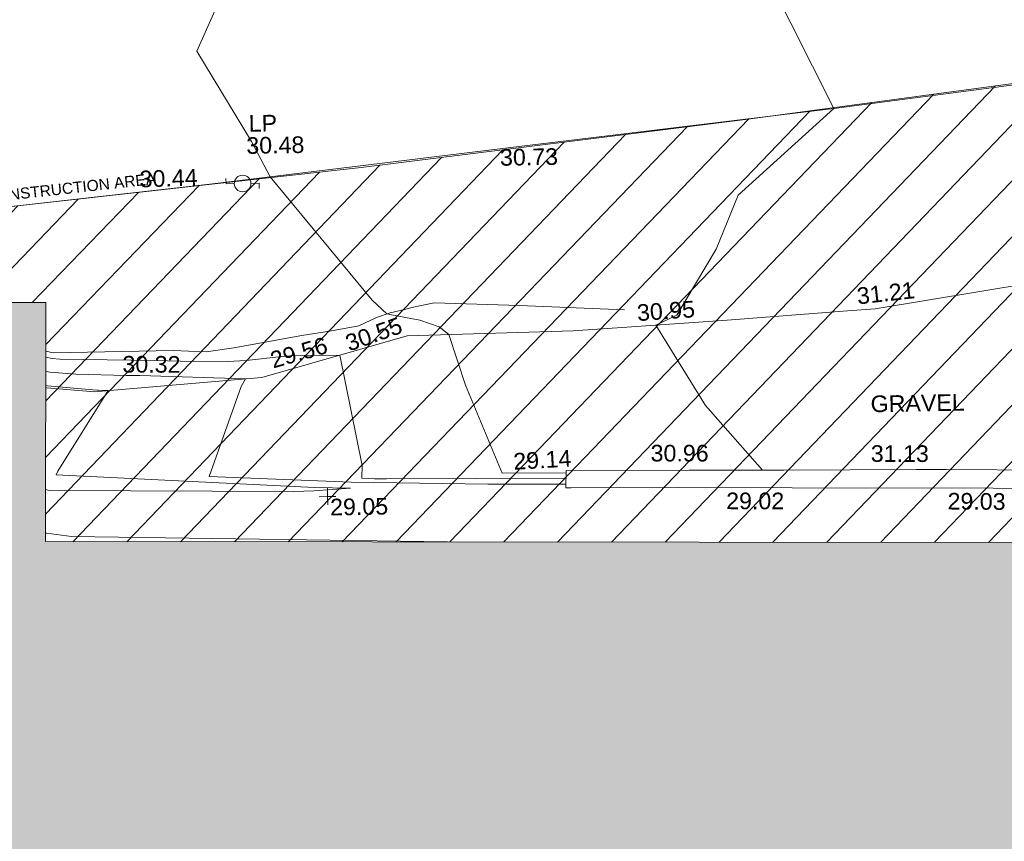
# Model space of a CAD drawing. Header units: millimetres. Extents: x -287732 to 520720, y -103372 to 287754.
# Tile 282 of 380: x 58205 to 80437, y 157962 to 176501. Entities that reach past the tile are written whole.
import ezdxf

# ---------------------------------------------------------------- set-up
doc = ezdxf.new("R2010")
doc.units = ezdxf.units.MM
for name, pattern in [('IMPORT-HIDDEN2 _3_', [4762.5, 3175, -1587.5]), ('IMPORT-UG_DRAINAGE_UNIDENTIFIED_QLB2 _2_', [2700, 1500, -300.0000000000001, 0, -250, 150, -300.0000000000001, 0, -200]), ('IMPORT-UG_ELEC_STREET LIGHTING_QLB2 _2_', [2700, 1500, -300.0000000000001, 0, -250, 150, -300.0000000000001, 0, -200])]:
    doc.linetypes.add(name, pattern=pattern)
for name, color, linetype, lineweight, true_color in [('00_TOPO_FENCE', 7, 'Continuous', 9, 0x3f7f4f), ('00_TOPO_FURN_LAMP_POST', 7, 'Continuous', 9, 0x666666), ('00_UAV_FENCE', 7, 'Continuous', 9, 0x264c2f), ('00_UAV_LEVEL_SPOT', 7, 'Continuous', 9, 0x666666), ('00_UAV_SLOPE_BOTTOM', 30, 'Continuous', 9, 0xff7f00), ('00_UAV_SLOPE_TOP', 40, 'Continuous', 9, 0xffbf00), ('00_UAV_WALL', 7, 'Continuous', 9, 0x7c00a5), ('01_DTM_CONTOUR_MJR', 7, 'Continuous', 9, 0x7f3f00), ('01_DTM_CONTOUR_MNR', 7, 'Continuous', 9, 0xa5a552), ('12333-PUM-2D-U-0001-C01 - Rev2_REVIT IMPORT_dwg', 7, 'Continuous', 9, 0x767676), ('A_RHA_Line', 7, 'Continuous', 9, 0x00a600), ('PUM-CHAMBER EXTENTS', 6, 'IMPORT-HIDDEN2 _3_', 9, 0xff00ff), ('PUM-UNABLE TO SURVEY', 190, 'Continuous', 9, 0x7f00ff), ('PUM-UNIDENTIFIED-QLB2', 150, 'IMPORT-UG_DRAINAGE_UNIDENTIFIED_QLB2 _2_', 9, 0x007fff)]:
    doc.layers.add(name, color=color, linetype=linetype, lineweight=lineweight, true_color=true_color)
doc.layers.add('00_UAV_SURVEY_TEXT', color=7, linetype='Continuous', lineweight=9)
doc.layers.add('A_RHA_Detail', color=7, linetype='Continuous', lineweight=9)
doc.styles.add('Arial_1', font='arial.ttf', dxfattribs={"height": 250})
doc.styles.add('Swis721 Lt BT_2', font='swissl.ttf', dxfattribs={"height": 375})

# ---------------------------------------------------------------- blocks, each defined once
blk = doc.blocks.new('12333-PUM-2D-U-0001-C01 - Rev2_REVIT IMPORT_dwg_MSL_Lamp_Post_SYM-2077199-Site Location Plan Proposed')
at = {"layer": '00_TOPO_FURN_LAMP_POST', "color": 254, "true_color": 0xcccccc, "flags": 128}
for points in [[(-500.1060478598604, 0), (-1000.212095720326, 0), (-1000.212095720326, 316.7338303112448)], [(500.1060478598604, 0), (1000.21209571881, 0), (1000.21209571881, -316.7338303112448)]]:
    blk.add_lwpolyline(points, dxfattribs=at)
at = {"layer": '00_TOPO_FURN_LAMP_POST', "color": 254, "true_color": 0xcccccc}
blk.add_circle((0, 0), 500.1060478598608, dxfattribs=at)
blk = doc.blocks.new('12333-PUM-2D-U-0001-C01 - Rev2_REVIT IMPORT_dwg_UAV-2077255-Site Location Plan Proposed')
at = {"layer": '00_UAV_LEVEL_SPOT', "color": 254, "true_color": 0xcccccc, "flags": 128}
for points in [[(0, -500.0000000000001), (0, 0), (-500.0000000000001, 0)], [(500.0000000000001, 0), (0, 0), (0, 500.0000000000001)]]:
    blk.add_lwpolyline(points, dxfattribs=at)
blk = doc.blocks.new('12333-PUM-2D-U-0001-C01 - Rev2_REVIT IMPORT_dwg_MGS62954_T2_Galway_ITM_3d_Rev1-2077680-Site Location Plan Proposed')
at = {"layer": '00_TOPO_FENCE', "color": 254, "true_color": 0xcccccc, "flags": 128}
blk.add_lwpolyline([(533917210.8499774, 725719413.5790299), (533920897.2640228, 725722460.6173444), (533924975.9873791, 725723213.0356815), (533932823.7300687, 725724684.2544779), (533936834.055387, 725725447.237831), (533940594.3079119, 725725466.5095569), (533946282.1384676, 725725466.6874782), (533949005.3609898, 725725595.4479479), (533953007.702599, 725725884.8935101), (533956868.8166245, 725726174.3537374), (533962564.0963076, 725726634.5533946), (533967466.2553149, 725727097.478056), (533974024.9029548, 725727775.8969332), (533981580.335156, 725728558.1503834), (533988359.9939132, 725729322.6214049), (533990621.588184, 725729601.8056607), (533993695.2178851, 725730037.3716668), (533996392.6667585, 725727018.971834)], dxfattribs=at)
at = {"layer": '00_UAV_FENCE', "color": 254, "true_color": 0xcccccc, "flags": 128}
blk.add_lwpolyline([(533971859.1220001, 725723597.3755001), (533975612.1220002, 725723642.3755001), (533976823.1746137, 725723704.3201454), (533979092.1220001, 725723820.3755001), (533981807.3580877, 725723984.2959094), (533982438.1220002, 725724022.3755002), (533985943.1220002, 725724539.3755001), (533986665.2197314, 725724929.8094152), (533989113.122, 725726253.3755002), (533991259.0335968, 725726809.2712353), (533992456.1220001, 725727119.3755001), (533994292.122, 725726287.3755003), (533995488.918522, 725725019.9363321), (533996901.1220001, 725723524.3755001), (533997338.0374556, 725720622.6798762), (533997413.4570001, 725720121.7945001), (533997560.4570001, 725716590.7945), (533997627.6195897, 725715634.9365263), (533997810.4570001, 725713032.7945), (533997680.3679177, 725710645.6953809)], dxfattribs=at)
at = {"layer": '00_UAV_SLOPE_BOTTOM', "color": 254, "true_color": 0xcccccc, "flags": 128}
blk.add_lwpolyline([(533963678.5647601, 725722572.6532314), (533963706.5020002, 725722564.473), (533964781.5020002, 725722458.4730002), (533968559.5020003, 725722716.473), (533968612.059972, 725722730.504449), (533971859.1220001, 725723597.3755001)], dxfattribs=at)
at = {"layer": '00_UAV_SLOPE_TOP', "color": 254, "true_color": 0xcccccc, "flags": 128}
blk.add_lwpolyline([(533976776.5020001, 725724095.473), (533974403.502, 725724238.473), (533972484.5020001, 725724330.473), (533972011.5020001, 725724242.473), (533971806.0659971, 725724194.7963428), (533971481.5020002, 725724119.4730002), (533971175.5020001, 725724020.4730002), (533970774.5020001, 725723839.473), (533970153.502, 725723738.4730002), (533969479.5020001, 725723643.473), (533967941.5020002, 725723396.4730002), (533967315.502, 725723311.4730002), (533966920.0017051, 725723334.0116872), (533966578.5020001, 725723353.473), (533963860.5020002, 725723354.4730002), (533963693.5266895, 725723394.8481777)], dxfattribs=at)
at = {"layer": '00_UAV_WALL', "color": 254, "true_color": 0xcccccc, "flags": 128}
for points in [[(533992509.4570001, 725707799.7945), (533992570.2935384, 725711902.405002), (533992580.4570001, 725712587.7945), (533992632.4570001, 725715218.7944999), (533992693.1471937, 725716898.9220009), (533992730.4570001, 725717931.7945), (533992771.4570001, 725720807.7944999), (533992790.6272308, 725721895.6238623), (533992830.4570001, 725724155.7945), (533991205.1220001, 725724206.3755002), (533990325.1220002, 725724210.3755001), (533990318.9427257, 725723979.7909995), (533990287.122, 725722792.3755003), (533990234.1220001, 725720240.3755001), (533988982.1543514, 725720271.8122269), (533988641.1220001, 725720280.3755001), (533986266.122, 725720311.3755001), (533983983.3774287, 725720366.7707174), (533983299.122, 725720383.3755002), (533980309.122, 725720413.3755001), (533978987.286874, 725720436.8583122), (533978170.122, 725720451.3755002), (533975393.122, 725720495.3755002)], [(533990482.6273809, 725719771.102964), (533985492.5793819, 725719914.0351312), (533985029.5810003, 725719927.2969999), (533980494.358384, 725720014.8400971), (533977918.4796352, 725720064.5621114), (533975497.9785329, 725720099.1924616), (533975380.2886522, 725720100.8762623), (533975393.122, 725720495.3755002)]]:
    blk.add_lwpolyline(points, dxfattribs=at)
at = {"layer": '01_DTM_CONTOUR_MJR', "color": 254, "true_color": 0xcccccc, "flags": 128}
blk.add_lwpolyline([(533975387.4180489, 725720320.035099), (533971339.4180791, 725720375.0630887), (533971062.4802156, 725720382.672639), (533970780.0000001, 725720400.0000001), (533970791.0832211, 725720689.3656622), (533970330.0000001, 725723190.0000002), (533969306.8105221, 725723199.0859953), (533969021.9302935, 725723181.9302936), (533968211.6716833, 725723102.0375086), (533967791.2221233, 725723085.7894737), (533966728.7475613, 725723112.1399319), (533966147.0111597, 725723135.9110734), (533964006.7108611, 725723208.0731888), (533963836.4706587, 725723226.0788014), (533963690.9727716, 725723254.5040907)], dxfattribs=at)
at = {"layer": '01_DTM_CONTOUR_MNR', "color": 254, "true_color": 0xcccccc, "flags": 128}
for points in [[(533975391.3199982, 725720439.9816669), (533973950.0000001, 725720460.0000001), (533973159.6246231, 725722458.6865917), (533972800.0000001, 725723610), (533972586.2332788, 725723782.9879128), (533972149.5525005, 725723940.9247183), (533971950.8955224, 725723987.8208956), (533971510.1255888, 725724078.7755104), (533971410.0000001, 725724100.0000001), (533971082.5869294, 725724415.3344018), (533968830.0000001, 725727240), (533968419.3866527, 725728038.2501522), (533967220, 725730100), (533968355.5195429, 725732532.0380914)], [(533979828.3722818, 725720421.9161683), (533978567.5349933, 725721906.1879648), (533977480, 725723740), (533977952.0283494, 725723957.9359578), (533978867.4554876, 725725426.8210224), (533979386.1142882, 725726641.4796519), (533981580.0000001, 725728560.0000002), (533980180.0000002, 725731470.0000001)], [(533975383.1861574, 725720189.9460516), (533973620.226298, 725720219.7968014), (533970540.7951463, 725720316.2159423), (533967330.0000001, 725720500), (533968094.1854067, 725722515.1188927), (533968190.0000002, 725722690.0000002), (533965805.2894868, 725722803.1086866), (533965496.1816483, 725722814.1120373), (533964361.9135317, 725722864.4532142), (533963778.1564459, 725722918.9572816), (533963685.121467, 725722932.9604586)], [(533963636.7292523, 725720273.6888266), (533963718.275862, 725720249.6551723), (533969235.583233, 725720131.676485), (533969693.5480976, 725720132.3978975), (533970520.0000001, 725720180.0000002), (533969706.4966093, 725720209.935874), (533963880, 725720600), (533963920.7439877, 725720679.4973556), (533965090, 725722480), (533964870.0861976, 725722490.146956), (533964845.1578597, 725722492.2169418), (533964740.5895917, 725722498.1252863), (533963718.7540559, 725722606.1046944), (533963679.3428273, 725722615.4099396)], [(533963618.824311, 725719289.768106), (533963636.5609702, 725719285.4194489), (533964199.5005494, 725719197.4958862), (533972690.0000002, 725718930.0000001)]]:
    blk.add_lwpolyline(points, dxfattribs=at)
at = {"xscale": 0.375, "yscale": 0.375, "zscale": 0.375}
for name, p in [('12333-PUM-2D-U-0001-C01 - Rev2_REVIT IMPORT_dwg_MSL_Lamp_Post_SYM-2077199-Site Location Plan Proposed', (533968204.1467072, 725727097.7317084)), ('12333-PUM-2D-U-0001-C01 - Rev2_REVIT IMPORT_dwg_UAV-2077255-Site Location Plan Proposed', (533970000, 725720000))]:
    blk.add_blockref(name, p, dxfattribs=at)
at = {"layer": '00_TOPO_FENCE', "color": 251, "true_color": 0x666666, "insert": (533974024.9000001, 725727771.1296079), "char_height": 375, "width": 1495.902363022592, "attachment_point": 1, "line_spacing_factor": 1.005061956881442, "style": 'Swis721 Lt BT_2'}
blk.add_mtext('30.73', dxfattribs=at)
at = {"layer": '00_TOPO_FENCE', "color": 251, "true_color": 0x666666, "insert": (533965876.2045439, 725727424.5511549), "char_height": 375, "width": 1495.902363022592, "attachment_point": 1, "rotation": 0.8842610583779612, "line_spacing_factor": 1.005061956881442, "style": 'Swis721 Lt BT_2'}
blk.add_mtext('30.44', dxfattribs=at)
at = {"layer": '00_TOPO_FURN_LAMP_POST', "char_height": 375, "attachment_point": 1, "line_spacing_factor": 1.005061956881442, "style": 'Swis721 Lt BT_2'}
for s, insert, width in [('LP', (533968364.9914096, 725728637.0534407), 707.5855621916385), ('30.48', (533968302.7088249, 725728139.1045974), 1495.902363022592)]:
    blk.add_mtext(s, dxfattribs=dict(at, insert=insert, width=width))
at = {"layer": '00_UAV_FENCE', "color": 251, "true_color": 0x666666, "char_height": 375, "width": 1495.902363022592, "attachment_point": 1, "line_spacing_factor": 1.005061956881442, "style": 'Swis721 Lt BT_2'}
for s, insert, rotation in [('31.21', (533982010.8251207, 725724500.3904076), 5.2688618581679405), ('30.95', (533977047.5505822, 725724211.6738578), 2.928094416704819)]:
    blk.add_mtext(s, dxfattribs=dict(at, insert=insert, rotation=rotation))
at = {"layer": '00_UAV_LEVEL_SPOT', "insert": (533970051.8765643, 725719949.1441548), "char_height": 375, "width": 1495.902363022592, "attachment_point": 1, "line_spacing_factor": 1.005061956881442, "style": 'Swis721 Lt BT_2'}
blk.add_mtext('29.05', dxfattribs=at)
at = {"layer": '00_UAV_SLOPE_BOTTOM', "color": 251, "true_color": 0x666666, "insert": (533968725.8623343, 725723273.4606045), "char_height": 375, "width": 1495.902363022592, "attachment_point": 1, "rotation": 14.947689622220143, "line_spacing_factor": 1.005061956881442, "style": 'Swis721 Lt BT_2'}
blk.add_mtext('29.56', dxfattribs=at)
at = {"layer": '00_UAV_SLOPE_TOP', "color": 251, "true_color": 0x666666, "char_height": 375, "width": 1495.902363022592, "attachment_point": 1, "line_spacing_factor": 1.005061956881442, "style": 'Swis721 Lt BT_2'}
for s, insert, rotation in [('30.55', (533970424.1410729, 725723618.3174405), 18.47324896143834), ('30.32', (533965423.74556, 725723254.6107209), 358.86994161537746)]:
    blk.add_mtext(s, dxfattribs=dict(at, insert=insert, rotation=rotation))
at = {"layer": '00_UAV_SURVEY_TEXT', "color": 251, "true_color": 0x666666, "insert": (533982294.8000001, 725722064.6296079), "char_height": 375, "width": 2322.210334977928, "attachment_point": 1, "line_spacing_factor": 1.005061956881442, "style": 'Swis721 Lt BT_2'}
blk.add_mtext('GRAVEL', dxfattribs=at)
at = {"layer": '00_UAV_WALL', "color": 251, "true_color": 0x666666, "char_height": 375, "width": 1495.902363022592, "attachment_point": 1, "line_spacing_factor": 1.005061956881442, "style": 'Swis721 Lt BT_2'}
for s, insert, rotation in [('29.14', (533974198.9694543, 725720905.8614455), 2.306372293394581), ('30.96', (533977311.7959343, 725721040.84582), 359.00222452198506), ('31.13', (533982283.2754747, 725720945.4670475), 358.86699622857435), ('29.02', (533978999.1540754, 725719934.7870116), 358.894160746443), ('29.03', (533983998.0607225, 725719840.42858), 358.6462375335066)]:
    blk.add_mtext(s, dxfattribs=dict(at, insert=insert, rotation=rotation))
blk = doc.blocks.new('12333-PUM-2D-U-0001-C01 - Rev2_REVIT IMPORT_dwg-1620468-Site Location Plan Proposed')
at = {"layer": 'PUM-CHAMBER EXTENTS', "true_color": 0xfff4d4}
h = blk.add_hatch(dxfattribs=at)
h.set_pattern_fill('FP_14', style=0, pattern_type=2)
h.set_pattern_definition([(45, (-533641079.65, -725615854.3560001), (-618.7184335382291, 618.7184335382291), [])])
h.paths.add_polyline_path([(351699.7223387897, 60394.56140982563), (351708.9931529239, 60906.25732130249), (352393.2163071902, 60898.13015708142), (353041.6677554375, 66223.39089351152), (353206.9931679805, 73966.25732118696), (353982.8594361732, 73952.71452510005), (354317.3501528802, 76699.64382133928), (358888.3501528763, 76111.64382135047), (361222.350152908, 86809.64382132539), (361563.3501529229, 88895.64382133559), (363078.3501529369, 90435.64382137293), (363904.3501529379, 101867.6438212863), (365385.1266995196, 110525.3932341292), (365230.9820148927, 110551.7047199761), (365498.4008083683, 111226.8875165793), (365470.0968050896, 111952.5482150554), (365624.7061381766, 111926.1574136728), (366051.3501529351, 114420.6438213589), (364898.3501528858, 114331.6438213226), (360524.3501529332, 111561.643821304), (356416.7002318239, 111258.678218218), (357929.2858412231, 111182.0907012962), (360544.5530249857, 111349.5624075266), (360546.5568067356, 111049.5690885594), (355314.0187962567, 111014.6190039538), (355309.6134037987, 111177.0234435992), (355277.3501528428, 111174.6438213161), (352644.3501529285, 114141.6438213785), (338239.8330883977, 112460.2766464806), (329804.3501528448, 111555.6438213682), (319532.3501528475, 110592.6438213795), (310517.3501528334, 109863.6438213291), (302620.3501528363, 109581.6438213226), (295825.3501529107, 109566.6438213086), (279813.350152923, 106549.6438213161), (276140.8366145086, 103581.1872824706), (276061.814112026, 103425.8629484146), (271406.8224872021, 105468.1551963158), (271509.3894614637, 105701.9358727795), (267649.3501529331, 107463.6438213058), (260223.350152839, 100640.6438213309), (259796.3501529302, 72682.64382134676), (269496.3501528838, 64316.64382130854), (273776.3501529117, 63665.64382135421), (309011.3501528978, 62955.64382139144), (311037.3501528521, 62074.6438213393), (338250.4136490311, 60841.37633496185), (351699.5658924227, 60394.56660730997)])
h.paths.add_polyline_path([(268358.9909750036, 65556.86419187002), (264596.4920611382, 69167.41490751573), (264804.2082447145, 69383.87273540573), (266581.5988270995, 67470.36930634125), (268566.7072650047, 65773.32227584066), (268393.5501527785, 65592.87780161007)])
h.paths.add_polyline_path([(332379.8871528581, 67575.85382149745), (302320.8871528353, 68122.85382142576), (302332.4158496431, 68783.33241919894), (280169.8095181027, 69186.63780598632), (280330.3604934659, 78384.59702432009), (275960.0958838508, 78464.13017966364), (276108.0612945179, 86595.19465455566), (280450.151176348, 86519.40319374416), (280756.2778082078, 103341.6855813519), (302910.5740271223, 102938.5317815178), (302920.972094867, 103534.2366836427), (310787.9439886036, 103391.077438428), (310815.0515439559, 104880.7045066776), (318228.828162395, 104745.7919744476), (318301.0448391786, 108714.2766025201), (322633.8020448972, 108635.4310593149), (322539.6341878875, 103240.5581443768), (349750.1643799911, 102745.3933022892), (349310.9351529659, 74176.4228213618), (332506.0083566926, 74506.52523825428), (332420.0679097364, 69783.88557772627)])
h.paths.add_polyline_path([(262373.7501529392, 72788.24382127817), (262335.6501529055, 75226.64382126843), (265345.5501529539, 75226.64382127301), (265383.6501528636, 72864.44382129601), (265304.282726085, 72862.43451935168)])
h.paths.add_polyline_path([(261383.1501529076, 75912.44382133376), (261459.3501528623, 80789.24382130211), (267517.2501529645, 80713.04382131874), (267441.0501529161, 75836.24382126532), (261504.349508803, 75910.91930113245)])
h.paths.add_polyline_path([(302573.8228673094, 78329.5292630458), (302592.4407276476, 78963.90062831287), (306343.567266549, 78898.43991812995), (306598.9518629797, 91613.856582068), (302817.47857218, 91689.80612071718), (302824.7189976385, 92271.11380375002), (296640.3411529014, 92395.32482125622), (296360.3411528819, 78454.32482147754), (302538.3452618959, 78330.24181806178)])
h.paths.add_polyline_path([(261840.3501529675, 80865.44382132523), (261687.9501528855, 92981.24382128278), (264050.1501528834, 92981.2438213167), (264202.5501529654, 80865.44382135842), (262112.9041611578, 80865.44382132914)])
h.paths.add_polyline_path([(274664.4282881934, 104261.9875886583), (272430.0401462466, 105281.7542374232), (273799.1437452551, 104582.3695657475), (274486.1144024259, 104328.01044291)])
h.paths.add_polyline_path([(315481.3501528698, 115683.6438212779), (326437.1652111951, 116343.5766866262), (364189.3501528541, 120948.6438212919), (366744.3501529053, 124721.6438213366), (363517.3501528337, 126053.6438213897), (359872.3501529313, 126432.6438213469), (352849.3501528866, 126181.6438212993), (339104.3501528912, 124625.6438213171), (335451.3501528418, 124514.6438212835), (325145.3501528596, 123235.643821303), (319635.3501528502, 122976.6438213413), (314446.3501528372, 122493.6438213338), (313566.3501528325, 118980.6438212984), (313763.6326656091, 118640.9882366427)])
h.paths.add_polyline_path([(322305.0501529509, 119194.0438212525), (322152.6501528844, 121403.8438213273), (326724.6501528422, 121784.8438212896), (326877.0501529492, 119498.8438213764), (323355.1979920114, 119264.0536772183)])
h.paths.add_polyline_path([(328629.650152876, 120870.4438213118), (328477.2501528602, 122089.6438212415), (329810.7501529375, 122242.0438213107), (329963.150152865, 121022.843821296), (328841.381541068, 120894.6416942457)])
h.paths.add_polyline_path([(317352.0501529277, 121480.0438213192), (317352.0501529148, 121861.0438213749), (317618.7501529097, 121856.3885555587), (317618.7501529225, 121480.0438212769), (317362.3608134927, 121480.0438213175)])
h.paths.add_polyline_path([(331601.450152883, 122089.6438213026), (331144.2501529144, 122242.0438212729), (331258.5501528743, 122623.0438212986), (331715.7501528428, 122470.6438213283), (331644.5503212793, 122233.3110493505)])
at = {"layer": 'PUM-UNABLE TO SURVEY', "color": 7, "true_color": 0xfff4d4, "flags": 128}
blk.add_lwpolyline([(276146.350152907, 103585.6438212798), (279813.3501529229, 106549.643821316), (295825.3501529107, 109566.6438213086), (302620.3501528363, 109581.6438213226), (310517.3501528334, 109863.6438213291), (319532.3501528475, 110592.6438213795), (329804.3501528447, 111555.6438213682), (338504.3501529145, 112488.6438213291), (352644.3501529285, 114141.6438213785), (355277.3501528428, 111174.6438213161), (355312.9323998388, 111177.2682409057)], dxfattribs=at)
blk.add_blockref('12333-PUM-2D-U-0001-C01 - Rev2_REVIT IMPORT_dwg_MGS62954_T2_Galway_ITM_3d_Rev1-2077680-Site Location Plan Proposed', (-533641079.6498471, -725615854.3561786))
at = {"layer": 'PUM-UNIDENTIFIED-QLB2', "insert": (323233.9616297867, 111336.5528986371), "char_height": 250, "width": 4603.372719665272, "attachment_point": 2, "rotation": 5.355825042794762, "line_spacing_factor": 0.9417779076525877, "style": 'Arial_1'}
blk.add_mtext('CONSTRUCTION AREA', dxfattribs=at)

msp = doc.modelspace()

# ---------------------------------------------------------------- hatches: boundary and pattern name
at = {"layer": 'A_RHA_Detail', "true_color": 0xc0c0c0}
h = msp.add_hatch(color=9, dxfattribs=at)
h.paths.add_polyline_path([(-80880.60083809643, -68502.79057078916), (-80400.865924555, -68483.41509113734), (-80400.865924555, -62984.64684185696), (-24474.85765177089, -63009.32043784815), (-24456.14471271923, -50840.30023858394), (-36622.55041039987, -50831.65104353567), (-36622.55041039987, -44228.57792613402), (-50959.0526582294, -44218.38599194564), (-50959.0526582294, -42573.78171514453), (-54563.9325804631, -42571.21897729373), (-54565.69773352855, -45054.17447474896), (-92408.82109321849, -45027.27149621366), (-92411.78875845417, -49201.74309222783), (-100061.9988811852, -49201.74309222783), (-100052.2214449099, -64852.82557838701), (-86120.90825229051, -64852.82557838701), (-86092.1662649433, -62957.90041523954), (-84861.10047608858, -62957.90041523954), (-84854.79052929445, -68240.109737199), (-80870.60226892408, -68240.10973722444)])
h.paths.add_polyline_path([(-137238.9269902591, -68461.9384092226), (-132719.7426408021, -68433.0633692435), (-132847.0731201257, -62850.04282283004), (-130454.6837966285, -62916.63108078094), (-130498.2830220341, -61355.85393642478), (-117581.136331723, -61423.42893438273), (-117492.3908565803, -49183.91309190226), (-125136.5200282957, -49178.47881952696), (-125133.572703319, -45032.61887136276), (-163007.1824077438, -45005.6942194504), (-163007.1824076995, -44090.2963411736), (-163123.8521269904, -44090.21339942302), (-163122.6389897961, -42383.75184302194), (-166563.8543419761, -42383.75184298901), (-166565.034908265, -44044.39824208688), (-193158.4656786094, -44025.49275805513), (-193195.152889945, -62863.65652504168), (-137269.7106414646, -62916.63108078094), (-137254.3708868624, -65679.90523788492)])
h.paths.add_polyline_path([(120310.9497607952, -32334.28230164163), (120312.4652266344, -31610.73011961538), (133451.2244789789, -31638.24899384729), (133469.2230092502, -19717.98315780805), (121295.7536929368, -19692.48606430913), (121319.8434528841, -8190.941560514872), (112277.0825930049, -8172.001674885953), (112263.1770823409, -14811.1234547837), (78285.85310969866, -14739.95861438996), (78292.82277619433, -8167.077575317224), (75241.99098605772, -8160.673431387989), (69355.76844233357, -8152.931592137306), (69353.6659720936, -9156.74635762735), (68372.60878945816, -9154.691552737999), (68372.60878945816, -13705.52853215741), (69333.7233474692, -13707.54156770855), (69325.07112547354, -16249.53369228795), (66623.4489111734, -16249.53369228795), (66619.79243935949, -17995.29925530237), (65989.07757494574, -17995.2992552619), (65985.44262772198, -19730.78799483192), (57152.23993377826, -19712.28702421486), (57127.42535098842, -31559.89463417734), (70277.87165424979, -31587.43801817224), (70277.87165431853, -32271.7414715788), (78263.96947909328, -32285.12944888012), (78266.62661740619, -31019.79372153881), (112335.8856506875, -31091.15111860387), (112335.8856506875, -32317.57330553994), (119781.4233959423, -32333.17321913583)])
h.paths.add_polyline_path([(7503.717409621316, -1791.439263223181), (15482.43097392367, -674.0213231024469), (15484.0826588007, 148.1327206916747), (56188.28042539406, 205.5276654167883), (56155.84326007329, 14338.3166313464), (18016.62665935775, 14236.48149539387), (17967.9025208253, 34313.18372071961), (21727.10644863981, 34324.0692624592), (21708.90974962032, 40608.10218321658), (18009.66447159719, 40608.10218321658), (17995.54603706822, 45483.75063442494), (9770.084204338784, 45420.6329473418), (3966.213879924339, 45446.76585222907), (3984.771235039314, 14176.56786832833), (1023.062455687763, 14176.56786837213), (-276.5134647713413, 14190.52623461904), (-231.6790044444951, 5968.135265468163), (-226.4491536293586, 193.7444677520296), (553.0869992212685, 183.4716499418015), (7477.609307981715, 143.2867586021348), (7488.638446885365, -674.0213231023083)])
h.paths.add_polyline_path([(77755.59663317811, 53.47451145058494), (77729.51881611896, 1699.844979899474), (94464.47132486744, 1659.976083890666), (94606.37913471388, 17991.390236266), (88810.4190114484, 18015.03260816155), (88799.89418497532, 14436.74271609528), (69413.88950349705, 14457.8773889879), (69377.35724448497, 99.62816357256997), (75241.99098605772, 67.32134432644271)])
h.paths.add_polyline_path([(61252.12079701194, 46453.95617366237), (105774.7348988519, 46472.68783506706), (105768.2642198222, 61852.61234306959), (92285.13876309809, 61852.61234306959), (92308.59670399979, 65784.30757140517), (96107.4668000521, 65767.60445243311), (96059.68081117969, 75209.20847378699), (101084.8427276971, 75071.88872764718), (104988.0046543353, 74765.36560406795), (108403.6894220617, 74363.8408943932), (112009.2703903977, 73787.25420861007), (115645.3524815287, 73049.69667206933), (116890.8108051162, 72761.69136252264), (120208.9929833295, 71893.18353872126), (120865.241739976, 71703.68484519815), (124135.6329506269, 70669.67317906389), (127435.6253142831, 69480.50055823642), (127820.4368670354, 69394.93141813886), (128274.3081769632, 69331.69585753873), (128731.8791144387, 69306.66104516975), (129189.9401488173, 69320.00258290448), (129645.2782985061, 69371.62688826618), (130094.6997111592, 69461.17185603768), (130535.0520071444, 69588.00939074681), (130963.246434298, 69751.24981927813), (131376.2795165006, 69949.74812590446), (131771.2541232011, 70182.11198903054), (132162.5575600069, 70460.5404660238), (132496.0921583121, 70741.69081113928), (132820.871367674, 71064.98072578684), (133117.4593294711, 71414.31364272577), (133383.77568926, 71787.23923950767), (133616.5473239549, 72178.5372844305), (133817.1647262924, 72590.54524898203), (133982.6025969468, 73017.89547513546), (134111.7005086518, 73457.59040801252), (134203.5529320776, 73906.54590458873), (134257.5155883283, 74361.61286216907), (134272.5462649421, 74819.5993153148), (134250.5259875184, 75277.29281745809), (134189.6227572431, 75731.48297747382), (134090.9274700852, 76178.98397757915), (133955.1324028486, 76616.65691993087), (133783.1900598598, 77041.43184345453), (133576.3064937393, 77450.32925647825), (133335.932843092, 77840.48103920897), (133063.7551572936, 78209.15055532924), (132761.6825665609, 78553.75185442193), (132431.8338935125, 78871.8678050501), (132076.5227905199, 79161.26705197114), (131698.2415080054, 79419.91966861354), (131299.6434187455, 79646.01139197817), (131093.5942456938, 79746.34209763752), (132146.0467355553, 83110.22226145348), (122787.7632953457, 86282.54285518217), (121604.3555412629, 82800.3591886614), (117095.9864227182, 83870.84033785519), (116841.9598400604, 83526.35449572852), (116120.5435466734, 91221.93611972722), (110237.7341284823, 91274.27491021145), (110194.3680786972, 90435.39030214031), (104988.0046543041, 90486.49901390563), (104973.2761846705, 94309.82427956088), (103746.1314668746, 94309.8242795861), (103839.9937121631, 122852.1474271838), (96365.09202306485, 122931.9599470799), (96350.3400238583, 123952.4168585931), (104555.5505249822, 123902.1925226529), (104607.3234458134, 120248.5396156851), (125502.5015002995, 120134.1933400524), (125662.0200253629, 137657.3796882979), (114479.5865733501, 137699.2256881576), (114382.306264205, 129149.9458158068), (104644.159003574, 129187.9975073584), (104577.9931702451, 126217.3903144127), (101184.4926406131, 126159.1566967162), (101264.6166812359, 135959.2655565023), (89967.23178808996, 135988.8856164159), (89927.63362986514, 125823.6463181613), (93630.53562302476, 125840.7948842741), (93580.65688892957, 122931.9599470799), (88697.38835376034, 122904.7310126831), (88679.3898954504, 95739.09143775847), (86378.25848996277, 95739.09143775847), (86378.18187189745, 96178.1008337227), (83279.50743284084, 96200.92083327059), (83273.62493422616, 95735.74732133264), (70169.67509619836, 95733.22421950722), (70166.26842742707, 96272.07409347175), (66674.99731294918, 96257.14073655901), (66654.74538556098, 95755.71092136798), (65784.77231079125, 95755.71092136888), (65887.65094984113, 117470.630565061), (53473.3427162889, 117487.9046429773), (53434.44066309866, 98570.46349063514), (40649.41626916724, 98570.46349063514), (40610.16711559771, 94406.01479078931), (38853.82372868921, 94410.36303440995), (38848.65589191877, 89463.65332729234), (40612.46601912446, 89518.45976927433), (40665.38257362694, 86257.73741128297), (38372.19584460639, 86305.72309285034), (38369.79374539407, 76901.0507917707), (50937.9512507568, 76944.40198294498), (50922.88567286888, 74598.78180889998), (56484.9061132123, 74588.85093771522), (56484.9061132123, 75194.85181995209), (92465.4037153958, 75233.0258166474), (92645.92783662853, 71766.64845094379), (89810.55521366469, 69362.83965827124), (85313.16173974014, 69360.94750420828), (85313.16173974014, 66907.4050808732), (75210.14498263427, 66903.15451589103), (75210.14498263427, 63815.70944550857), (70819.40014309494, 63815.70999200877), (70819.21601505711, 64253.35708059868), (69456.83415683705, 64253.35708059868), (69455.7195737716, 66901.99623166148), (61303.32856759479, 66898.5668068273), (61304.56054988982, 63970.32021231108), (70500.41048208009, 63970.32021219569), (70500.4088543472, 61852.59006207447), (61245.6438848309, 61848.69637488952), (61252.03558504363, 46656.49344428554)])
h.paths.add_polyline_path([(-17153.16561239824, 48569.32684293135), (-17153.16561224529, 60770.38083685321), (-29362.88357759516, 60774.70428694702), (-29362.88357759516, 67399.20394580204), (-43507.24466814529, 67405.01911303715), (-43488.5313307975, 69093.07334175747), (-45766.41866231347, 69109.32868388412), (-45794.3462003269, 67405.01911303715), (-47272.11273194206, 67404.2124544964), (-47272.44887633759, 66454.91798908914), (-86004.56386332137, 66468.63299519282), (-86006.66970787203, 60521.58362721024), (-92662.87722510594, 60521.58362721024), (-92665.2138765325, 50184.35611932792), (-79752.0168396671, 50179.78309939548), (-79752.016597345, 48591.4932381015), (-17157.7163123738, 48569.32845417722)])
h.paths.add_polyline_path([(-201056.4185878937, 48628.75479108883), (-138377.9751621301, 48634.64535779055), (-138377.9751621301, 50133.28201003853), (-125467.710581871, 50134.49626164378), (-125468.6909603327, 60566.1903686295), (-132186.8595614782, 60565.86652591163), (-132187.4203588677, 66533.0197876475), (-170643.3098734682, 66805.61809689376), (-170643.3098732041, 67738.78475848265), (-200340.0100486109, 67488.93693764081), (-200348.7171487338, 60827.78025104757), (-201057.5650552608, 60827.71357558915), (-201056.6510294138, 51102.04313372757)])
h.paths.add_polyline_path([(-240051.5126725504, 54769.19491160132), (-239444.490259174, 54811.10754483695), (-239186.5396223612, 54841.92927608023), (-238764.8191577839, 54940.98166103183), (-238382.4735933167, 55122.46891388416), (-237990.3402229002, 55354.87497234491), (-237269.2031023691, 55936.21515020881), (-237032.4836384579, 56225.56611516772), (-236793.0039602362, 56569.31473944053), (-236554.5880578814, 57004.26389721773), (-236432.7219585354, 57267.46508908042), (-236300.081527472, 57753.26238983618), (-236250.7285154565, 58017.17885684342), (-236235.6490609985, 58516.21786804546), (-236233.2538429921, 58987.85640053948), (-236213.7029795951, 59823.48083769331), (-236363.8287855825, 59820.86038205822), (-236634.0279869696, 60698.06075827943), (-236391.9547756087, 61432.19726339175), (-236225.4740089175, 61435.10319600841), (-236201.6036569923, 62637.68779596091), (-232563.5271750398, 62639.28734435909), (-232563.5271750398, 63049.03842404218), (-232732.1945866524, 63049.15302218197), (-232860.1521277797, 63457.95890274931), (-232731.606808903, 63914.24862697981), (-232560.8209656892, 63914.24862697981), (-232515.1276847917, 70598.00033009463), (-240628.6947849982, 70598.85496273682), (-240629.7923196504, 72350.98321577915), (-246412.6011212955, 72347.36085933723), (-246412.6011212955, 70616.45923936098), (-254449.5805725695, 70618.60952619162), (-254454.637144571, 70754.06491720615), (-254469.7140363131, 73191.66276250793), (-263883.2532625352, 73267.83063688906), (-263902.4181505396, 68260.74348553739), (-263714.8217520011, 68259.82096572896), (-263552.9672900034, 67819.65434396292), (-263719.0883117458, 67392.2068408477), (-263913.6298699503, 67392.20684284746), (-263956.7001913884, 58633.76423459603), (-260181.1963171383, 58611.22607638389), (-260192.3146983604, 56354.25111579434), (-257184.684388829, 56339.46086021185), (-257213.4419957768, 57092.93866021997), (-257338.5163846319, 57093.27331223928), (-257471.0109294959, 57531.74572308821), (-257338.5163845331, 58062.22513696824), (-257203.4956297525, 58064.06881289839), (-257173.5751889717, 58598.54056692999), (-256478.2273617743, 58575.27357994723), (-256478.2273617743, 58788.51859473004), (-256013.0091299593, 58911.92701534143), (-255397.0786664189, 58780.99767617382), (-255397.0786664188, 58595.982422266), (-243809.885361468, 58585.92793201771), (-243805.3570672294, 58352.04527760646), (-243740.939469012, 57884.52572680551), (-243619.0830608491, 57421.84877545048), (-243424.3877545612, 56943.65915412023), (-243247.1437899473, 56608.24157713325), (-243003.0710579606, 56249.99021479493), (-242732.2093200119, 55932.75703082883), (-242371.7230178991, 55603.12658811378), (-242141.255125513, 55424.88676767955), (-241804.9643037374, 55216.88439822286), (-241529.4640827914, 55077.02869055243), (-241100.6275144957, 54917.18295003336), (-240836.2134980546, 54840.82833176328), (-240453.4486195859, 54788.60784130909), (-240218.9578693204, 54777.28227442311)])
h.paths.add_polyline_path([(40276.69022552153, 59895.36417752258), (40328.62676029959, 69196.9439153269), (36588.99968785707, 69217.8245910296), (36619.46637569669, 74674.25962428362), (32264.36460078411, 74687.02318924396), (32233.48293867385, 69156.26826306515), (11916.69390495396, 69269.70959686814), (11966.66200111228, 78218.75165974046), (29087.509017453, 78123.15526808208), (29143.44567205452, 88141.1370047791), (15719.348796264, 88216.09212953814), (15732.60379610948, 90589.9978889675), (4594.294101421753, 90652.19003489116), (4525.129359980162, 78265.12250449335), (10096.76365553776, 78234.01258731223), (10077.43887221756, 74773.03821910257), (4547.641142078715, 74803.91453678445), (4465.579974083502, 60107.1600234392), (19125.89094760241, 60025.30234268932), (19139.86249374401, 62527.53804644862), (31738.59196305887, 62457.19146404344), (31724.55430858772, 59943.11609815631), (38369.79364225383, 59906.01157293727)])
h.paths.add_polyline_path([(-246083.0241259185, 72334.29150213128), (-246083.0594797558, 72334.30275087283), (-246208.2905500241, 72334.29150213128)])
h.paths.add_polyline_path([(-114575.3004830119, 112178.0758695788), (-114575.3246435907, 112178.0758695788), (-114707.2752166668, 115801.5811617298)])
h.paths.add_polyline_path([(-154699.9178765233, 101760.4080976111), (-114382.050333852, 101776.0542914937), (-114382.050333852, 106926.9360164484), (-113755.641395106, 106927.1792101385), (-113757.5507412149, 111847.2721531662), (-114431.6837526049, 111847.2721531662), (-114431.8097758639, 112178.0758695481), (-114575.3004830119, 112178.0758695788), (-114578.9984943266, 121707.2390833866), (-123056.9849702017, 121707.2390833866), (-123068.8201032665, 156452.7036899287), (-119381.2340625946, 156454.1348067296), (-119381.2340625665, 160165.8597952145), (-115501.031452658, 160167.3662801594), (-115503.3750945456, 166206.5793118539), (-132411.7987151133, 166599.6604729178), (-132411.8243278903, 166665.6603411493), (-135275.0124468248, 166664.5490317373), (-135275.0124468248, 166628.1883101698), (-135911.3205076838, 166628.1944502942), (-135911.3479256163, 166352.1604668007), (-152521.1633846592, 166345.7146753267), (-152518.3680955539, 159142.6836790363), (-150699.3133726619, 159117.9265656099), (-150758.5477087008, 122560.691203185), (-151059.2005266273, 122560.691203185), (-151061.0981347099, 121302.4374932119), (-154138.3148337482, 121372.6012653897), (-154138.3148337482, 121865.1834517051), (-154704.3888425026, 121867.2611370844), (-154688.5451973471, 119352.3937021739), (-154745.5933227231, 119352.3715636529), (-154745.5763474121, 118722.1532660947), (-160794.1544526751, 118748.7442832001), (-160794.1544526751, 119410.5425977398), (-163852.1622693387, 119422.408321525), (-163855.0715294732, 118762.2003111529), (-167568.6765459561, 118778.5256058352), (-166634.6619849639, 124395.1277019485), (-166930.050559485, 124500.0918161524), (-167568.6765459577, 124707.6250903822), (-168028.2173235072, 124841.3808647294), (-168630.5006276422, 124991.3056740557), (-169238.2056069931, 125117.4693074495), (-169850.3952285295, 125219.6772876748), (-170466.1255403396, 125297.7720169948), (-171089.11025998, 125351.8553033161), (-171704.4065937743, 125381.1774255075), (-172325.0479971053, 125386.3595015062), (-172782.2248668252, 125374.5832362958), (-173401.7764235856, 125337.4554476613), (-174109.844898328, 125263.4341236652), (-174634.1213722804, 125190.4100126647), (-175245.0145766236, 125080.719099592), (-176047.1958093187, 124895.7675260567), (-176665.4852587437, 124724.7228134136), (-177045.3001228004, 124609.1129151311), (-177631.5127792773, 124405.2077276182), (-176665.4852586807, 118818.5158794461), (-177558.9402083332, 118822.4435768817), (-177662.2853368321, 125263.4341236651), (-176365.3912351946, 126542.9270807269), (-159462.2970490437, 126319.910391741), (-157057.7396790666, 128609.0850976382), (-157060.6673204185, 136153.1661957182), (-158638.8016610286, 137740.2441626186), (-159352.3735831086, 137740.2441626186), (-161634.4140634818, 140201.1078539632), (-168727.9404945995, 140256.8191146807), (-171035.0401161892, 137942.8847305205), (-174184.1459014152, 137942.8847305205), (-176460.1167434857, 140292.2858551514), (-177341.6856934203, 140292.2858551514), (-177341.7113613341, 140358.4281613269), (-183428.5803825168, 140356.0660244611), (-185921.6385985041, 137917.4639994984), (-185921.6385985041, 131757.3091155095), (-186906.8767412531, 131756.9267733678), (-187725.3914540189, 130809.9989183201), (-187724.058890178, 127376.1828148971), (-186481.0281350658, 126304.5577463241), (-186479.4846754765, 122327.2959175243), (-185176.2828158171, 121059.4673825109), (-180304.1129154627, 121059.4673824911), (-180304.1136492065, 118802.0484409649), (-193555.3706955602, 118802.0484409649), (-193555.368699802, 133117.8341649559), (-192593.6442938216, 133118.2073819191), (-192593.6442938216, 134200.8158367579), (-192224.6284783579, 134200.9592041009), (-192225.5653014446, 136615.0101267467), (-192595.0012460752, 136615.0101267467), (-192595.4357332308, 137734.4745165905), (-193589.2709668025, 137734.4746851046), (-193589.2685988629, 147474.570583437), (-193163.2062206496, 147492.8644732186), (-192765.7252967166, 147531.087133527), (-192359.9383250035, 147589.5931622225), (-192199.8207947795, 147616.5827294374), (-191882.7548926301, 147682.9245600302), (-191568.5380070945, 147761.6632019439), (-191257.654638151, 147852.677242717), (-190828.6072909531, 148002.2045655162), (-190647.7999969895, 148070.9514233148), (-190349.7690789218, 148197.8750094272), (-190056.9509284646, 148336.4013817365), (-189769.797051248, 148486.3169427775), (-189405.3590254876, 148698.0567944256), (-189132.906026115, 148873.2749095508), (-188867.542109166, 149059.0543929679), (-188609.6764469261, 149255.1087866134), (-188354.9814055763, 149465.3525772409), (-188079.6339208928, 149713.879248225), (-187884.9836199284, 149901.8220103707), (-187545.928247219, 150265.8040604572), (-187446.29984479, 150378.3960832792), (-187241.3270201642, 150629.2310214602), (-187046.3599558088, 150887.9197697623), (-186861.6992771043, 151154.0634500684), (-186546.1373636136, 151669.829875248), (-186524.4196769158, 151707.0632450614), (-163675.2898318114, 151669.829875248), (-163687.5843045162, 148134.07679455), (-157303.6541541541, 148136.492106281), (-157303.6541541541, 155759.91501608), (-157557.4317586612, 155765.0384228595), (-157555.9168973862, 166678.0466575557), (-187009.2021991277, 166699.7464767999), (-187013.0952111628, 162054.4009359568), (-188707.17754695, 162044.5925187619), (-188705.9961892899, 155021.5333641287), (-188737.9999316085, 154650.5326604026), (-188799.0133969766, 154283.1866125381), (-188857.2045401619, 154035.4341107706), (-188966.1106131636, 153679.3368924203), (-189102.6200311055, 153332.8820747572), (-189265.8911675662, 152998.2056672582), (-189454.9174011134, 152677.371060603), (-189645.2484685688, 152421.3220123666), (-189916.9563410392, 152104.2450531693), (-190212.7041973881, 151809.4634871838), (-190530.6686598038, 151538.7947471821), (-190868.8893671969, 151293.9075915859), (-191225.281078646, 151076.3118324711), (-191597.6465194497, 150887.3490191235), (-192092.8415776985, 150682.5621956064), (-192519.2468154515, 150561.8451365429), (-192903.8930791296, 150482.240889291), (-193187.215491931, 150440.8868273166), (-193594.1866364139, 150407.1257787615), (-193594.5952989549, 151459.9895227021), (-205369.2399268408, 151455.4201247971), (-205354.4523517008, 113350.0822379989), (-207187.1580384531, 113349.3710182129), (-207184.3024929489, 105991.0636522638), (-205312.8748221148, 105991.1901500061), (-205311.2362476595, 101769.6553082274), (-175488.6451201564, 101781.2285901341), (-175488.6451201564, 110889.6985621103), (-154703.4627663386, 110897.5679794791), (-154700.2792295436, 102691.5597281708)])
h.paths.add_polyline_path([(193735.9435693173, 113047.8274774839), (208865.0938716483, 114991.0266430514), (208976.1154123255, 114126.6471160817), (216447.8967332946, 115086.3281915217), (216038.7305308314, 118271.9702413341), (232648.5073383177, 120405.3421626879), (233425.993615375, 114352.0734369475), (240632.2017567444, 115277.6440988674), (239854.8412683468, 121329.9334727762), (256406.8682407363, 123455.8879629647), (257091.7572256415, 118089.1198988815), (264572.2871227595, 119040.8180953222), (261877.8350555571, 138524.7609215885), (259178.7147038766, 138221.6086035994), (259197.3483655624, 137439.0084132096), (254686.1480587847, 136897.0007612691), (255412.6810205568, 131314.8303176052), (240852.7447969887, 129522.4514056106), (239771.0426543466, 137918.8519126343), (240649.5822431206, 138010.1984551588), (240062.3063116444, 142776.6750342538), (239165.7694642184, 142685.0143484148), (237630.9646614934, 151018.3171732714), (266172.8791088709, 154560.7889781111), (271297.1876944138, 142612.4006970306), (276531.7397502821, 144861.098714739), (274941.5029779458, 148527.9037281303), (302074.5307653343, 160134.9084326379), (300215.9323773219, 164320.1841173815), (301528.1613272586, 164907.0997989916), (300405.1237791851, 167477.8916353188), (299016.6944531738, 166945.7181824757), (295626.7488506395, 174518.754428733), (294333.0289184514, 177537.1551681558), (287288.8475947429, 174518.754428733), (289427.6893504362, 169661.0163463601), (272956.7816584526, 162557.1203578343), (271943.2187787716, 164897.4305293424), (267016.3118217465, 162764.0369715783), (268502.3094164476, 159357.0430143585), (265200.4029574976, 157946.4096681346), (226856.416695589, 153146.7821792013), (227510.3041274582, 148852.0205334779), (228280.9873165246, 141179.0007483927), (227302.3544112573, 141050.281300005), (227895.3788235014, 136433.1758633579), (228748.5501749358, 136523.8855003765), (229602.3077302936, 128023.7667641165), (217691.2359889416, 126493.8999679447), (217642.3600127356, 126874.433267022), (215138.5007311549, 126552.8357430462), (215194.9980427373, 126112.965074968), (215015.6132226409, 126089.924757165), (214840.9672575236, 127449.66446064), (192258.7012018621, 124549.1816390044), (193486.3576426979, 114991.0266430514)])
h.paths.add_polyline_path([(-78076.24187439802, 117605.5188722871), (-78076.23951902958, 117610.0871211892), (-78070.318122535, 129485.7330792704), (-74723.15926543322, 129478.385255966), (-74723.15926543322, 125435.7860624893), (-48015.64546086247, 125380.0246061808), (-47996.55031653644, 135872.5822179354), (-61198.15919578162, 135901.5630078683), (-74714.72264144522, 135923.5088764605), (-74723.6287602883, 131865.2975510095), (-78070.318122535, 131872.642169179), (-78062.97909487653, 149549.7689430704), (-58292.26570492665, 149541.5607197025), (-58292.26570491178, 148946.2407608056), (-37707.70924046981, 148937.6946533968), (-37703.30827430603, 159740.0672041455), (-44148.26955755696, 159742.7429641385), (-44148.26955755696, 162961.3319174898), (-49829.95437583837, 162961.3319174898), (-49830.92144130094, 160632.0129326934), (-78494.09026625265, 160643.9130440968), (-78494.09026625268, 161615.1537738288), (-78739.225852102, 161615.2555472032), (-78691.7919454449, 168187.9195488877), (-90844.57645036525, 168126.8149079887), (-90962.52567694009, 152686.7636277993), (-89064.97866809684, 152685.9758215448), (-89079.54115380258, 117610.0871211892), (-78374.80218507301, 117605.6428258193)])
h.paths.add_polyline_path([(69254.82576126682, 129235.9722870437), (69259.97086178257, 136167.789247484), (86068.0992678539, 136131.0235193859), (86008.66431381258, 164703.3084147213), (58789.63167882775, 164723.511581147), (58789.63167882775, 170119.2062865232), (54460.1632489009, 170122.4198087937), (54457.21717773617, 166153.279245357), (47042.2151650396, 166158.7829869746), (47041.10931533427, 164668.9097040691), (39173.27935198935, 164674.7495545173), (39172.83712618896, 164078.9539098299), (17014.87910992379, 164095.4005254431), (17002.38841206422, 147267.1142245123), (12659.63471563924, 147267.1142245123), (12653.60087534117, 139137.9291796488), (17031.41608901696, 139134.6797717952), (17024.5879174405, 129935.3194463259), (39191.34773726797, 129918.8662983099), (39191.34773726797, 129258.2867272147), (69014.0340609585, 129236.1510132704)])
h.paths.add_polyline_path([(39265.62356917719, 139467.8223435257), (33050.91021530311, 139484.1586867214), (33087.56357182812, 153427.9220784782), (39277.60130889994, 153411.6505991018), (39277.60130890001, 152830.3127277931), (43058.29603858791, 152820.3745823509), (43024.83899408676, 140092.5601633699), (39267.2657899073, 140092.5601633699)])
h.paths.add_polyline_path([(1979.548949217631, 189123.2414339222), (18699.10403225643, 189180.0465563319), (18678.46874730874, 195253.6675675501), (24349.02704561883, 195272.9334348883), (24334.96888372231, 199550.7690688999), (28829.78348974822, 199566.0403168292), (28798.3577216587, 208815.6446464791), (24334.949615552, 208806.151404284), (24333.90624841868, 209113.2475694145), (16811.59093053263, 209087.6903002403), (16806.58456499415, 208843.5909093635), (6772.293057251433, 208809.4991440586), (6797.166076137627, 201488.5780549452), (-8471.058649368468, 201436.7038490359), (-8471.058649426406, 200429.0172028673), (-11856.09020770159, 200417.5164702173), (-11823.72827009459, 190892.3684138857), (-7614.729360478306, 190906.6685966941), (-7614.729360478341, 190170.8290169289), (-4608.619189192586, 190169.2993656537), (-4608.238782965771, 190916.8832264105), (1973.379031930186, 190939.2444180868), (1977.122761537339, 189837.3456693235)])
h.paths.add_polyline_path([(-20506.22133143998, 190640.0286460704), (-20122.28942212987, 206347.1214480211), (-41550.34215551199, 207015.2557957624), (-41462.26177903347, 210449.6195896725), (-31391.41053372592, 210152.0276719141), (-31078.64493155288, 223862.5743669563), (-44305.08575743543, 224230.7972280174), (-44490.79956591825, 211865.5542346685), (-47510.12209648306, 211942.9901385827), (-47722.57925071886, 203659.0205614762), (-47076.06680548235, 203635.3001465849), (-47175.4684425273, 199531.9403872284), (-46801.21126120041, 199520.4703269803), (-46873.68175963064, 195478.5899481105), (-44600.40472248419, 195425.2559779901), (-44685.88459507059, 192243.2795180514), (-38073.99929115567, 192135.6564362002), (-38104.39995468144, 191126.972250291), (-21537.79264466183, 190668.5723412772)])
h.paths.add_polyline_path([(16801.02360973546, 195961.500137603), (9656.615133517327, 196015.1086063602), (9643.838150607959, 199513.9922857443), (11631.77992468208, 199485.8321209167), (11631.7920940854, 203322.2460456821), (16806.58456511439, 203391.4855728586), (16801.0407710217, 195984.4293109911)])
h.paths.add_polyline_path([(122084.9264926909, 200536.2570557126), (122088.1805162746, 206386.1947929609), (125211.1061638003, 206386.1947929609), (125211.1162733, 206645.8932837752), (126202.7098976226, 206645.8932838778), (126203.0204769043, 207041.0477229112), (130401.4034741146, 206979.0758390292), (130444.2691124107, 209883.280297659), (126202.8383603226, 209945.8832030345), (126203.0204769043, 214624.1281189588), (127364.791950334, 214624.1281190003), (127365.2106673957, 225380.2058567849), (126159.8599207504, 225380.2527798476), (126207.4133336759, 241475.3410923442), (119482.5411291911, 241495.8747898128), (119479.2041949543, 246182.0096278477), (109943.9121324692, 246175.2196735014), (109953.2702601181, 233033.381429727), (115000.5285021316, 233033.3814296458), (114999.579292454, 208653.4991933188), (112026.3032630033, 208653.4991933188), (112024.3519988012, 200538.6761891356), (122024.6079402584, 200536.2715596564)])
h.paths.add_polyline_path([(30087.05071580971, 200986.75440713), (38030.67179071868, 201028.6865660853), (38030.67179071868, 202922.9731660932), (38109.89531492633, 202923.3913649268), (38067.25569096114, 208827.6066631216), (38013.35839378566, 208827.6672237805), (38012.38630971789, 209012.5383931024), (30044.90685988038, 208970.480297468), (30076.83023715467, 202922.9203834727)])
h.paths.add_polyline_path([(195986.2599417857, 205661.5722736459), (202896.8751332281, 206052.0074670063), (202676.8862551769, 209945.7611691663), (195766.2710618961, 209555.3259759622)])
h.paths.add_polyline_path([(-91652.40581580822, 206392.6172135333), (-79454.24421187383, 206432.5105635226), (-79629.29258199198, 238245.6998510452), (-68904.21147484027, 238215.095164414), (-68918.55832832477, 246312.9061543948), (-68918.56040493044, 246314.0782553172), (-68756.515268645, 246312.9061543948), (-68755.20581930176, 246638.9786699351), (-79620.07671794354, 246651.3624133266), (-79606.5628449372, 247343.5411849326), (-82154.50636787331, 247318.0695596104), (-82154.50636787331, 247488.1275895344), (-91640.64698348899, 247472.5371040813), (-91638.72040628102, 246846.4753752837), (-131470.3702759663, 246641.42150215), (-131470.3702759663, 250159.5419305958), (-142857.1087886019, 250176.7939677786), (-142864.0554935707, 246220.0701029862), (-165118.8027587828, 246272.3986783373), (-165040.0492656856, 253907.936045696), (-178677.4727934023, 253929.5079730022), (-178699.5521575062, 238176.7234097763), (-138599.3373496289, 238209.4781454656), (-138548.4479938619, 206627.5237025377), (-126646.6702863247, 206572.2299428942), (-126666.6805510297, 234825.8818836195), (-124962.7180531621, 234825.9534805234), (-124969.0241559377, 234688.4891474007), (-91595.61129713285, 234664.3133306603), (-91650.87307429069, 207155.5994723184)])
h.paths.add_polyline_path([(142123.7078574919, 209113.5383730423), (152768.4446292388, 209127.3137314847), (152745.2992288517, 227012.63380935), (142100.5623961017, 226998.8584508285), (142121.8067345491, 210582.5602643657)])
h.paths.add_polyline_path([(168998.8561129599, 209274.9592350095), (169026.8416078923, 226860.3446540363), (161686.6780314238, 226876.6646907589), (161647.6783165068, 209291.3037608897), (168846.6177107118, 209275.2977201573)])
h.paths.add_polyline_path([(49761.46820719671, 218476.5678095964), (49794.00484360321, 223316.1680811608), (41274.07755982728, 223363.4010619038), (41273.58999769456, 223290.8795634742), (32187.30576796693, 223351.9666549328), (32202.10532419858, 225553.2987454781), (20081.83724695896, 225634.7833114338), (20035.26675877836, 218707.7438801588), (31566.33951793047, 218630.2204881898), (31566.12891731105, 218598.8950898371), (49750.1971391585, 218476.6435849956)])
h.paths.add_polyline_path([(162361.9830851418, 234154.05208666), (162366.6425722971, 241589.9129272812), (135261.102696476, 241630.986197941), (135249.088870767, 234197.8735112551), (160249.0277027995, 234157.4671671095)])
h.paths.add_polyline_path([(176458.8604389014, 246709.5724700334), (176516.2484477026, 252173.1529804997), (168884.2833866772, 252253.3171281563), (168934.86529241, 257068.9279575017), (164355.0504715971, 257117.0331241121), (164296.1746742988, 251511.808811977), (164416.8965511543, 251510.5407811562), (164367.8024342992, 246836.573754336), (171460.1142273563, 246762.0779818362)])

# ---------------------------------------------------------------- linework, layer by layer
at = {"layer": 'A_RHA_Line', "color": 7}
for p, q in [((58793.63659917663, 170119.2033138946), (54460.16324890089, 170122.4198087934)), ((58789.63167882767, 164723.5115811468), (58793.63659917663, 170119.2033138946)), ((86008.66431381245, 164703.3084147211), (58789.63167882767, 164723.5115811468))]:
    msp.add_line(p, q, dxfattribs=at)

# ---------------------------------------------------------------- block references
at = {"layer": '12333-PUM-2D-U-0001-C01 - Rev2_REVIT IMPORT_dwg', "color": 254, "linetype": 'IMPORT-UG_ELEC_STREET LIGHTING_QLB2 _2_', "true_color": 0xffd4d4, "rotation": 0.9999999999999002}
msp.add_blockref('12333-PUM-2D-U-0001-C01 - Rev2_REVIT IMPORT_dwg-1620468-Site Location Plan Proposed', (-261895.0770586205, 55869.5817132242), dxfattribs=at)

doc.saveas('drawing.dxf')
